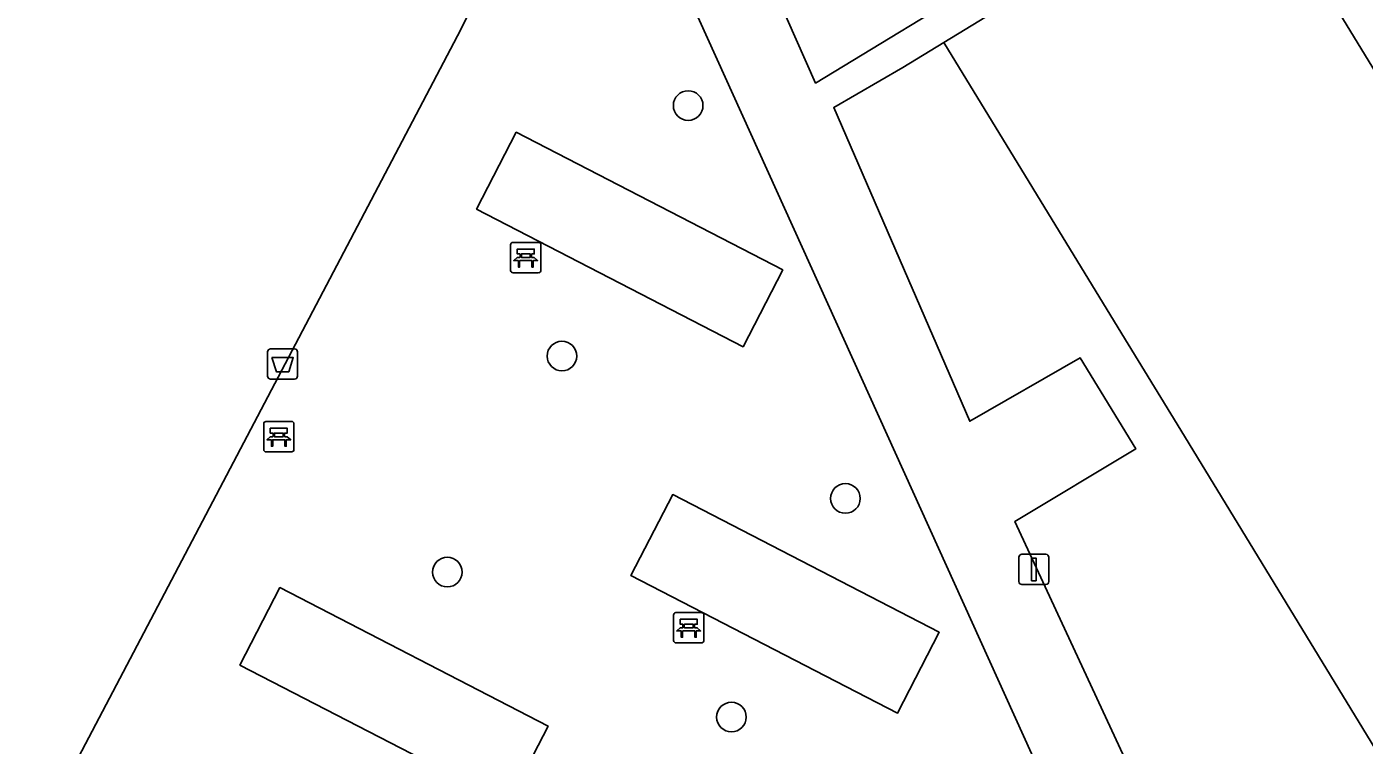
# Model space of a CAD drawing. Extents: x 159960 to 160866, y 382700 to 383354.
# Drawn here: x 160309.74 to 160353.88, y 382943.11 to 382966.81 of the extents above; entities that cross this region are included whole.
import ezdxf

# ---------------------------------------------------------------- set-up
doc = ezdxf.new("R2010")
doc.units = 0
for name, color, linetype in [('IMGEO_Afvalbak', 7, 'Continuous'), ('IMGEO_Bank', 7, 'Continuous'), ('IMGEO_Boom', 7, 'Continuous'), ('IMGEO_Erf', 7, 'Continuous'), ('IMGEO_Groenvoorziening', 7, 'Continuous'), ('IMGEO_Lichtmast', 7, 'Continuous'), ('IMGEO_Pand', 7, 'Continuous'), ('IMGEO_Voetpad_open', 7, 'Continuous')]:
    doc.layers.add(name, color=color, linetype=linetype)

msp = doc.modelspace()

# ---------------------------------------------------------------- linework, layer by layer
at = {"layer": 'IMGEO_Afvalbak'}
for p, q in [((160317.685, 382955.288), (160317.685, 382956.088)), ((160317.685, 382956.088), (160317.685, 382955.288)), ((160317.785, 382956.188), (160318.575, 382956.188)), ((160318.575, 382956.188), (160317.785, 382956.188)), ((160318.675, 382956.088), (160318.675, 382955.288)), ((160318.675, 382955.288), (160318.675, 382956.088)), ((160318.575, 382955.188), (160317.785, 382955.188)), ((160317.785, 382955.188), (160318.575, 382955.188))]:
    msp.add_line(p, q, dxfattribs=at)
msp.add_lwpolyline([(160317.828, 382955.902), (160318.532, 382955.902), (160318.383, 382955.432), (160317.977, 382955.432), (160317.828, 382955.902)], dxfattribs=at)
for centre, start, end in [((160317.785, 382956.088), 90, 180), ((160317.785, 382956.088), 90, 180), ((160318.575, 382956.088), 0, 90), ((160318.575, 382956.088), 360, 90), ((160317.785, 382955.288), 180, 270), ((160317.785, 382955.288), 180, 270), ((160318.575, 382955.288), 270, 0), ((160318.575, 382955.288), 270, 0)]:
    msp.add_arc(centre, 0.1, start, end, dxfattribs=at)
at = {"layer": 'IMGEO_Bank'}
for p, q in [((160325.707, 382958.775), (160325.707, 382959.616)), ((160325.707, 382959.616), (160325.707, 382958.775)), ((160325.782, 382959.7), (160326.623, 382959.7)), ((160326.623, 382959.7), (160325.782, 382959.7)), ((160326.707, 382959.625), (160326.707, 382958.784)), ((160326.707, 382958.784), (160326.707, 382959.625)), ((160326.404, 382959.098), (160326.011, 382959.098)), ((160326.016, 382959.206), (160326.016, 382959.312)), ((160326.06, 382959.312), (160326.06, 382959.206)), ((160326.348, 382959.318), (160326.066, 382959.318)), ((160326.066, 382959.2), (160326.348, 382959.2)), ((160326.354, 382959.206), (160326.354, 382959.312)), ((160326.398, 382959.312), (160326.398, 382959.206)), ((160326.632, 382958.7), (160325.791, 382958.7)), ((160325.791, 382958.7), (160326.632, 382958.7)), ((160317.557, 382952.865), (160317.557, 382953.706)), ((160317.557, 382953.706), (160317.557, 382952.865)), ((160317.632, 382953.79), (160318.473, 382953.79)), ((160318.473, 382953.79), (160317.632, 382953.79)), ((160318.557, 382953.715), (160318.557, 382952.874)), ((160318.557, 382952.874), (160318.557, 382953.715)), ((160317.866, 382953.296), (160317.866, 382953.402)), ((160317.91, 382953.402), (160317.91, 382953.296)), ((160318.198, 382953.408), (160317.916, 382953.408)), ((160317.916, 382953.29), (160318.198, 382953.29)), ((160318.204, 382953.296), (160318.204, 382953.402)), ((160318.248, 382953.402), (160318.248, 382953.296)), ((160318.482, 382952.79), (160317.641, 382952.79)), ((160317.641, 382952.79), (160318.482, 382952.79)), ((160318.254, 382953.188), (160317.861, 382953.188)), ((160331.085, 382946.561), (160331.085, 382947.402)), ((160331.085, 382947.402), (160331.085, 382946.561)), ((160331.16, 382947.486), (160332.001, 382947.486)), ((160332.001, 382947.486), (160331.16, 382947.486)), ((160331.394, 382946.992), (160331.394, 382947.098)), ((160331.438, 382947.098), (160331.438, 382946.992)), ((160331.726, 382947.104), (160331.444, 382947.104)), ((160331.732, 382946.992), (160331.732, 382947.098)), ((160331.776, 382947.098), (160331.776, 382946.992)), ((160332.085, 382947.411), (160332.085, 382946.57)), ((160332.085, 382946.57), (160332.085, 382947.411)), ((160331.782, 382946.884), (160331.389, 382946.884)), ((160331.444, 382946.986), (160331.726, 382946.986)), ((160332.01, 382946.486), (160331.169, 382946.486)), ((160331.169, 382946.486), (160332.01, 382946.486))]:
    msp.add_line(p, q, dxfattribs=at)
for points in [[(160326.01, 382959.318), (160325.924, 382959.318), (160325.924, 382959.479), (160326.487, 382959.479), (160326.487, 382959.318), (160326.404, 382959.318)], [(160325.954, 382959.098), (160325.812, 382959.098), (160325.924, 382959.2), (160326.01, 382959.2)], [(160326.004, 382959.091), (160326.004, 382958.884), (160325.961, 382958.884), (160325.961, 382959.091)], [(160326.404, 382959.2), (160326.487, 382959.2), (160326.599, 382959.098), (160326.46, 382959.098)], [(160326.454, 382959.091), (160326.454, 382958.884), (160326.41, 382958.884), (160326.41, 382959.091)], [(160317.804, 382953.188), (160317.662, 382953.188), (160317.774, 382953.29), (160317.86, 382953.29)], [(160317.86, 382953.408), (160317.774, 382953.408), (160317.774, 382953.569), (160318.337, 382953.569), (160318.337, 382953.408), (160318.254, 382953.408)], [(160318.254, 382953.29), (160318.337, 382953.29), (160318.449, 382953.188), (160318.31, 382953.188)], [(160317.854, 382953.181), (160317.854, 382952.974), (160317.811, 382952.974), (160317.811, 382953.181)], [(160318.304, 382953.181), (160318.304, 382952.974), (160318.26, 382952.974), (160318.26, 382953.181)], [(160331.388, 382947.104), (160331.302, 382947.104), (160331.302, 382947.265), (160331.865, 382947.265), (160331.865, 382947.104), (160331.782, 382947.104)], [(160331.332, 382946.884), (160331.19, 382946.884), (160331.302, 382946.986), (160331.388, 382946.986)], [(160331.382, 382946.877), (160331.382, 382946.67), (160331.339, 382946.67), (160331.339, 382946.877)], [(160331.782, 382946.986), (160331.865, 382946.986), (160331.977, 382946.884), (160331.838, 382946.884)], [(160331.832, 382946.877), (160331.832, 382946.67), (160331.788, 382946.67), (160331.788, 382946.877)]]:
    msp.add_lwpolyline(points, dxfattribs=at)
for centre, radius, start, end in [((160325.785, 382959.622), 0.0779, 92.4484, 184.2845), ((160325.785, 382959.622), 0.0779, 92.4484, 184.2845), ((160326.629, 382959.622), 0.0779, 2.4484, 94.2845), ((160326.629, 382959.622), 0.0779, 2.4484, 94.2845), ((160325.954, 382959.091), 0.00671, 2.8957, 87.1043), ((160326.011, 382959.091), 0.00671, 92.8957, 177.1043), ((160326.009, 382959.311), 0.00671, 2.8957, 87.1043), ((160326.009, 382959.207), 0.00671, 272.8957, 357.1043), ((160326.066, 382959.311), 0.00671, 92.8957, 177.1043), ((160326.066, 382959.207), 0.00671, 182.8957, 267.1043), ((160326.348, 382959.311), 0.00671, 2.8957, 87.1043), ((160326.348, 382959.207), 0.00671, 272.8957, 357.1043), ((160326.405, 382959.311), 0.00671, 92.8957, 177.1043), ((160326.405, 382959.207), 0.00671, 182.8957, 267.1043), ((160326.403, 382959.091), 0.00671, 2.8957, 87.1043), ((160326.46, 382959.091), 0.00671, 92.8957, 177.1043), ((160325.785, 382958.778), 0.0779, 182.4484, 274.2845), ((160325.785, 382958.778), 0.0779, 182.4484, 274.2845), ((160326.629, 382958.778), 0.0779, 272.4484, 4.2845), ((160326.629, 382958.778), 0.0779, 272.4484, 4.2845), ((160317.635, 382953.712), 0.0779, 92.4484, 184.2845), ((160317.635, 382953.712), 0.0779, 92.4484, 184.2845), ((160318.479, 382953.712), 0.0779, 2.4484, 94.2845), ((160318.479, 382953.712), 0.0779, 2.4484, 94.2845), ((160317.859, 382953.401), 0.00671, 2.8957, 87.1043), ((160317.859, 382953.297), 0.00671, 272.8957, 357.1043), ((160317.916, 382953.401), 0.00671, 92.8957, 177.1043), ((160317.916, 382953.297), 0.00671, 182.8957, 267.1043), ((160318.198, 382953.401), 0.00671, 2.8957, 87.1043), ((160318.198, 382953.297), 0.00671, 272.8957, 357.1043), ((160318.255, 382953.401), 0.00671, 92.8957, 177.1043), ((160318.255, 382953.297), 0.00671, 182.8957, 267.1043), ((160317.635, 382952.868), 0.0779, 182.4484, 274.2845), ((160317.635, 382952.868), 0.0779, 182.4484, 274.2845), ((160317.804, 382953.181), 0.00671, 2.8957, 87.1043), ((160317.861, 382953.181), 0.00671, 92.8957, 177.1043), ((160318.253, 382953.181), 0.00671, 2.8957, 87.1043), ((160318.31, 382953.181), 0.00671, 92.8957, 177.1043), ((160318.479, 382952.868), 0.0779, 272.4484, 4.2845), ((160318.479, 382952.868), 0.0779, 272.4484, 4.2845), ((160332.007, 382947.408), 0.0779, 2.4484, 94.2845), ((160332.007, 382947.408), 0.0779, 2.4484, 94.2845), ((160331.163, 382947.408), 0.0779, 92.4484, 184.2845), ((160331.163, 382947.408), 0.0779, 92.4484, 184.2845), ((160331.387, 382947.097), 0.00671, 2.8957, 87.1043), ((160331.444, 382947.097), 0.00671, 92.8957, 177.1043), ((160331.726, 382947.097), 0.00671, 2.8957, 87.1043), ((160331.783, 382947.097), 0.00671, 92.8957, 177.1043), ((160331.332, 382946.877), 0.00671, 2.8957, 87.1043), ((160331.389, 382946.877), 0.00671, 92.8957, 177.1043), ((160331.387, 382946.993), 0.00671, 272.8957, 357.1043), ((160331.444, 382946.993), 0.00671, 182.8957, 267.1043), ((160331.726, 382946.993), 0.00671, 272.8957, 357.1043), ((160331.783, 382946.993), 0.00671, 182.8957, 267.1043), ((160331.781, 382946.877), 0.00671, 2.8957, 87.1043), ((160331.838, 382946.877), 0.00671, 92.8957, 177.1043), ((160331.163, 382946.564), 0.0779, 182.4484, 274.2845), ((160331.163, 382946.564), 0.0779, 182.4484, 274.2845), ((160332.007, 382946.564), 0.0779, 272.4484, 4.2845), ((160332.007, 382946.564), 0.0779, 272.4484, 4.2845)]:
    msp.add_arc(centre, radius, start, end, dxfattribs=at)
at = {"layer": 'IMGEO_Boom'}
for centre in [(160331.566, 382964.214), (160327.401, 382955.951), (160336.754, 382951.251), (160323.618, 382948.822), (160332.995, 382944.041)]:
    msp.add_circle(centre, 0.489, dxfattribs=at)
at = {"layer": 'IMGEO_Erf'}
for points in [[(160377.609, 382928.902), (160350.766, 382972.869), (160349.953, 382972.37), (160376.799, 382928.407)], [(160359.171, 382934.918), (160347.7, 382953.702), (160345.878, 382956.686), (160340.008, 382966.298), (160338.655, 382965.467), (160336.371, 382964.153), (160340.858, 382953.797), (160344.5, 382955.893), (160346.336, 382952.885), (160342.347, 382950.494), (160351.678, 382930.404), (160357.806, 382934.096)]]:
    msp.add_lwpolyline(points, dxfattribs=at)
at = {"layer": 'IMGEO_Groenvoorziening'}
for points in [[(160342.867, 382979.821), (160336.996, 382989.452), (160327.521, 382983.59), (160335.771, 382964.957), (160347.584, 382972.132)], [(160333.38, 382956.259), (160334.687, 382958.791), (160325.892, 382963.332), (160324.585, 382960.8)], [(160338.473, 382944.165), (160339.854, 382946.84), (160331.058, 382951.382), (160329.677, 382948.707)], [(160325.625, 382941.186), (160326.944, 382943.741), (160318.092, 382948.312), (160316.772, 382945.757)]]:
    msp.add_lwpolyline(points, close=True, dxfattribs=at)
msp.add_lwpolyline([(160352.331, 382917.287), (160348.225, 382919.407), (160339.351, 382923.988), (160327.271, 382930.315), (160324.735, 382931.639), (160310.176, 382939.24), (160309.738, 382939.468), (160324.059, 382966.726), (160324.298, 382967.199), (160317.027, 382970.5)], dxfattribs=at)
at = {"layer": 'IMGEO_Lichtmast'}
for p, q in [((160342.48, 382948.511), (160342.48, 382949.311)), ((160342.48, 382949.311), (160342.48, 382948.511)), ((160342.58, 382949.411), (160343.37, 382949.411)), ((160343.37, 382949.411), (160342.58, 382949.411)), ((160343.47, 382949.311), (160343.47, 382948.511)), ((160343.47, 382948.511), (160343.47, 382949.311)), ((160343.37, 382948.411), (160342.58, 382948.411)), ((160342.58, 382948.411), (160343.37, 382948.411))]:
    msp.add_line(p, q, dxfattribs=at)
msp.add_lwpolyline([(160342.9, 382949.286), (160343.05, 382949.286), (160343.05, 382948.536), (160342.9, 382948.536), (160342.9, 382949.286)], dxfattribs=at)
for centre, start, end in [((160342.58, 382949.311), 90, 180), ((160342.58, 382949.311), 90, 180), ((160343.37, 382949.311), 0, 90), ((160343.37, 382949.311), 360, 90), ((160342.58, 382948.511), 180, 270), ((160342.58, 382948.511), 180, 270), ((160343.37, 382948.511), 270, 0), ((160343.37, 382948.511), 270, 0)]:
    msp.add_arc(centre, 0.1, start, end, dxfattribs=at)
at = {"layer": 'IMGEO_Pand'}
msp.add_lwpolyline([(160360.992, 382931.935), (160366.855, 382922.334), (160376.799, 382928.407), (160349.953, 382972.37), (160340.008, 382966.298), (160345.878, 382956.686), (160347.7, 382953.702), (160359.171, 382934.918)], close=True, dxfattribs=at)
at = {"layer": 'IMGEO_Voetpad_open'}
for points in [[(160346.336, 382952.885), (160344.5, 382955.893), (160340.858, 382953.797), (160336.371, 382964.153), (160338.655, 382965.467), (160340.008, 382966.298), (160349.953, 382972.37), (160350.766, 382972.869), (160350.081, 382973.991), (160349.058, 382973.368), (160345.212, 382979.69), (160344.524, 382980.816), (160344.157, 382980.593), (160342.867, 382979.821), (160347.584, 382972.132), (160335.771, 382964.957), (160327.521, 382983.59), (160336.996, 382989.452), (160335.219, 382992.368), (160326.198, 382986.837), (160317.074, 383007.055), (160313.953, 383006.13)], [(160317.112, 383000.067), (160328.285, 382975.093), (160351.891, 382922.979)], [(160328.285, 382975.093), (160326.499, 382971.558), (160325.126, 382968.84), (160324.298, 382967.199), (160324.059, 382966.726), (160309.738, 382939.468), (160310.176, 382939.24), (160324.735, 382931.639), (160329.229, 382940.342), (160331.771, 382939.03), (160327.271, 382930.315), (160339.351, 382923.988), (160340.645, 382926.493), (160349.518, 382921.911), (160348.225, 382919.407), (160352.331, 382917.287)], [(160351.891, 382922.979), (160328.285, 382975.093)], [(160355.736, 382920.046), (160354.889, 382923.085), (160353.092, 382927.046), (160359.637, 382931.097), (160357.806, 382934.096), (160351.678, 382930.404), (160342.347, 382950.494), (160346.336, 382952.885)]]:
    msp.add_lwpolyline(points, dxfattribs=at)
for points in [[(160324.585, 382960.8), (160325.892, 382963.332), (160334.687, 382958.791), (160333.38, 382956.259)], [(160329.677, 382948.707), (160331.058, 382951.382), (160339.854, 382946.84), (160338.473, 382944.165)], [(160326.944, 382943.741), (160325.625, 382941.186), (160316.772, 382945.757), (160318.092, 382948.312)]]:
    msp.add_lwpolyline(points, close=True, dxfattribs=at)

doc.saveas('drawing.dxf')
